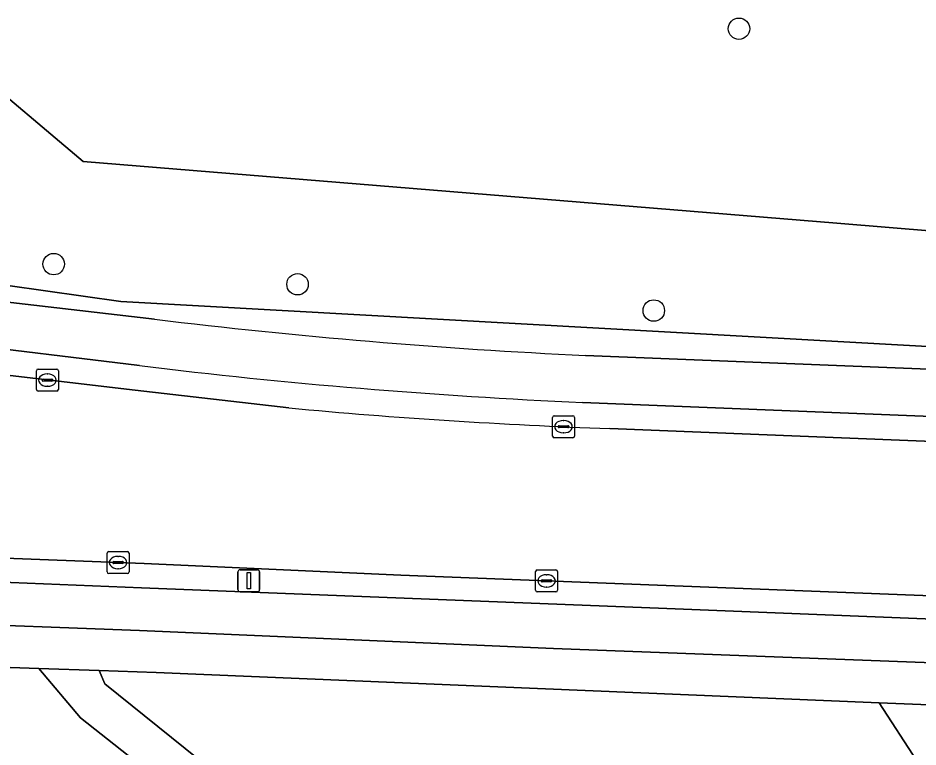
# Model space of a CAD drawing. Extents: x 159817 to 160765, y 380688 to 381638.
# Drawn here: x 160007.42 to 160048.41, y 380831.46 to 380864.67 of the extents above; entities that cross this region are included whole.
import ezdxf

# ---------------------------------------------------------------- set-up
doc = ezdxf.new("R2010")
doc.units = 0
for name, color, linetype in [('IMGEO_Berm_groen', 7, 'Continuous'), ('IMGEO_Berm_open', 7, 'Continuous'), ('IMGEO_Boom', 7, 'Continuous'), ('IMGEO_Fietspad_gesloten', 7, 'Continuous'), ('IMGEO_Groenvoorziening', 7, 'Continuous'), ('IMGEO_Kolk', 7, 'Continuous'), ('IMGEO_Lichtmast', 7, 'Continuous'), ('IMGEO_Rijbaan_lokaal_gesloten', 7, 'Continuous'), ('IMGEO_Voetpad_halfverhard', 7, 'Continuous'), ('IMGEO_Voetpad_open', 7, 'Continuous')]:
    doc.layers.add(name, color=color, linetype=linetype)

msp = doc.modelspace()

# ---------------------------------------------------------------- linework, layer by layer
at = {"layer": 'IMGEO_Berm_groen'}
for points in [[(160134.865, 380851.138), (160080.604, 380853.22), (160053.703, 380854.587), (160044.707, 380855.323), (160010.391, 380858.132), (160005.16, 380862.539), (160004.973, 380862.685), (160004.804, 380862.798), (160004.624, 380862.902), (160004.374, 380863.02), (160004.112, 380863.115), (160003.849, 380863.185), (160003.59, 380863.231), (160003.334, 380863.253), (160000, 380863.404), (159996.856, 380863.546), (159993.316, 380860.49), (159994.3, 380857.307), (160000, 380854.623), (160002.757, 380853.325), (160003.518, 380852.966), (160012.104, 380851.759), (160070.071, 380848.524), (160134.742, 380846.157)], [(159994.59, 380856.891), (159994.3, 380857.307), (159993.316, 380860.49), (159996.856, 380863.546), (160000, 380863.404), (160003.334, 380863.253), (160003.59, 380863.231), (160003.849, 380863.185), (160004.112, 380863.115), (160004.374, 380863.02), (160004.624, 380862.902), (160004.804, 380862.798), (160004.973, 380862.685), (160005.16, 380862.539), (160010.391, 380858.132), (160044.707, 380855.323), (160053.703, 380854.587), (160080.604, 380853.22), (160134.865, 380851.138), (160141.219, 380857.313)], [(159994.3, 380857.307), (159994.59, 380856.891), (159999.731, 380853.641), (160000, 380853.547), (160004.332, 380852.032), (160013.632, 380850.952)], [(160156.349, 380845.961), (160156.14, 380847.719), (160134.742, 380846.157), (160070.071, 380848.524), (160012.104, 380851.759), (160003.518, 380852.966), (160002.757, 380853.325), (160000, 380854.623), (159994.3, 380857.307)], [(160033.268, 380849.302), (160130.079, 380845.436)]]:
    msp.add_lwpolyline(points, dxfattribs=at)
msp.add_arc((160045.577, 381113.45), 264.435, 263.06147, 267.33204, dxfattribs=at)
at = {"layer": 'IMGEO_Berm_open'}
for points in [[(160012.951, 380848.838), (160004.181, 380849.906), (160004.044, 380848.755), (160005.76, 380848.537), (160012.755, 380847.713), (160019.753, 380846.906)], [(160130.003, 380843.262), (160033.135, 380847.16)], [(160034.378, 380845.965), (160069.804, 380844.539), (160114.428, 380842.797), (160134.96, 380842.037)], [(160148.549, 380834.366), (160131.344, 380835.06), (160101.272, 380836.242), (160059.921, 380837.918), (160024.863, 380839.289), (160013.174, 380839.819), (159983.877, 380840.951)], [(159998.89, 380839.296), (160013.044, 380838.712), (160036.967, 380837.769), (160075.667, 380836.227), (160108.085, 380834.901), (160148.206, 380833.304), (160159.182, 380832.864), (160167.329, 380832.624)]]:
    msp.add_lwpolyline(points, dxfattribs=at)
for centre, radius, start, end in [((160044.529, 381106.44), 259.53, 263.0114, 267.48387), ((160043.846, 381107.242), 261.448, 264.71252, 267.9246)]:
    msp.add_arc(centre, radius, start, end, dxfattribs=at)
at = {"layer": 'IMGEO_Boom'}
for centre in [(160040.256, 380864.181), (160009.048, 380853.459), (160020.152, 380852.541), (160036.377, 380851.344)]:
    msp.add_circle(centre, 0.489, dxfattribs=at)
at = {"layer": 'IMGEO_Fietspad_gesloten'}
for points in [[(160013.632, 380850.952), (160004.332, 380852.032), (160000, 380853.547), (159999.731, 380853.641), (159994.59, 380856.891)], [(160003.255, 380850.019), (160004.181, 380849.906), (160012.951, 380848.838)], [(160130.079, 380845.436), (160033.268, 380849.302)], [(160033.135, 380847.16), (160130.003, 380843.262)], [(160167.329, 380832.624), (160159.182, 380832.864), (160148.206, 380833.304), (160108.085, 380834.901), (160075.667, 380836.227), (160036.967, 380837.769), (160013.044, 380838.712), (159998.89, 380839.296)], [(159986.803, 380836.025), (159999.529, 380837.135), (160003.267, 380837.131), (160012.949, 380836.768), (160031.816, 380835.953), (160069.996, 380834.506), (160100.74, 380833.252), (160127.614, 380832.16), (160158.243, 380830.882), (160165.881, 380830.585)]]:
    msp.add_lwpolyline(points, dxfattribs=at)
for centre, radius, start, end in [((160045.577, 381113.45), 264.435, 263.06147, 267.33204), ((160044.529, 381106.44), 259.53, 263.0114, 267.48387)]:
    msp.add_arc(centre, radius, start, end, dxfattribs=at)
at = {"layer": 'IMGEO_Groenvoorziening'}
for points in [[(160008.363, 380835.038), (160003.154, 380835.218)], [(160028.726, 380816.147), (160026.38, 380818.935), (160014.893, 380829.133), (160010.268, 380832.79), (160008.363, 380835.038)], [(160048.357, 380830.833), (160046.641, 380833.467), (160013.721, 380834.853), (160011.118, 380834.943), (160011.375, 380834.337), (160016.822, 380829.953), (160028.031, 380819.739)], [(160090.495, 380791.938), (160094.627, 380802.619), (160081.462, 380819.384), (160079.705, 380822.887), (160081.512, 380832.071), (160046.641, 380833.467), (160048.357, 380830.833), (160051.124, 380825.045), (160049.143, 380820.988), (160044.615, 380816.081), (160034.05, 380808.532), (160033.344, 380808.335)]]:
    msp.add_lwpolyline(points, dxfattribs=at)
at = {"layer": 'IMGEO_Kolk'}
for p, q in [((160008.26, 380847.75), (160008.26, 380848.602)), ((160008.335, 380848.676), (160009.187, 380848.676)), ((160008.748, 380848.456), (160008.773, 380848.456)), ((160009.261, 380848.602), (160009.261, 380847.75)), ((160008.519, 380848.17), (160008.519, 380848.182)), ((160008.957, 380848.133), (160008.559, 380848.133)), ((160008.562, 380848.219), (160008.96, 380848.219)), ((160009.003, 380848.182), (160009.003, 380848.17)), ((160009.187, 380847.676), (160008.335, 380847.676)), ((160008.771, 380847.896), (160008.746, 380847.896)), ((160031.765, 380845.627), (160031.765, 380846.479)), ((160031.84, 380846.553), (160032.692, 380846.553)), ((160032.253, 380846.333), (160032.278, 380846.333)), ((160032.766, 380846.479), (160032.766, 380845.627)), ((160032.024, 380846.047), (160032.024, 380846.059)), ((160032.462, 380846.01), (160032.064, 380846.01)), ((160032.067, 380846.096), (160032.465, 380846.096)), ((160032.508, 380846.059), (160032.508, 380846.047)), ((160032.692, 380845.553), (160031.84, 380845.553)), ((160032.276, 380845.773), (160032.251, 380845.773)), ((160011.481, 380839.439), (160011.481, 380840.291)), ((160011.556, 380840.365), (160012.408, 380840.365)), ((160012.482, 380840.291), (160012.482, 380839.439)), ((160011.74, 380839.859), (160011.74, 380839.871)), ((160012.178, 380839.822), (160011.78, 380839.822)), ((160011.783, 380839.908), (160012.181, 380839.908)), ((160011.969, 380840.145), (160011.994, 380840.145)), ((160012.224, 380839.871), (160012.224, 380839.859)), ((160012.408, 380839.365), (160011.556, 380839.365)), ((160011.992, 380839.585), (160011.967, 380839.585)), ((160030.993, 380838.603), (160030.993, 380839.455)), ((160031.068, 380839.529), (160031.92, 380839.529)), ((160031.994, 380839.455), (160031.994, 380838.603)), ((160031.252, 380839.023), (160031.252, 380839.035)), ((160031.69, 380838.986), (160031.292, 380838.986)), ((160031.295, 380839.072), (160031.693, 380839.072)), ((160031.481, 380839.309), (160031.506, 380839.309)), ((160031.736, 380839.035), (160031.736, 380839.023)), ((160031.504, 380838.749), (160031.479, 380838.749)), ((160031.92, 380838.529), (160031.068, 380838.529))]:
    msp.add_line(p, q, dxfattribs=at)
for points in [[(160008.26, 380847.75), (160008.26, 380848.602)], [(160008.335, 380848.676), (160009.187, 380848.676)], [(160009.261, 380848.602), (160009.261, 380847.75)], [(160009.187, 380847.676), (160008.335, 380847.676)], [(160031.765, 380845.627), (160031.765, 380846.479)], [(160031.84, 380846.553), (160032.692, 380846.553)], [(160032.766, 380846.479), (160032.766, 380845.627)], [(160032.692, 380845.553), (160031.84, 380845.553)], [(160011.481, 380839.439), (160011.481, 380840.291)], [(160011.556, 380840.365), (160012.408, 380840.365)], [(160012.482, 380840.291), (160012.482, 380839.439)], [(160012.408, 380839.365), (160011.556, 380839.365)], [(160030.993, 380838.603), (160030.993, 380839.455)], [(160031.068, 380839.529), (160031.92, 380839.529)], [(160031.994, 380839.455), (160031.994, 380838.603)], [(160031.92, 380838.529), (160031.068, 380838.529)]]:
    msp.add_lwpolyline(points, dxfattribs=at)
for centre, radius, start, end in [((160008.337, 380848.6), 0.0765, 91.552, 178.448), ((160008.337, 380848.6), 0.0765, 91.552, 178.448), ((160009.185, 380848.6), 0.0765, 1.552, 88.448), ((160009.185, 380848.6), 0.0765, 1.552, 88.448), ((160008.559, 380848.179), 0.0403, 85.8775, 175.7526), ((160008.556, 380848.169), 0.0366, 178.938, 274.7102), ((160008.96, 380848.176), 0.043, 264.8664, 352.4533), ((160008.964, 380848.181), 0.0386, 1.7309, 96.639), ((160008.337, 380847.752), 0.0765, 181.552, 268.448), ((160008.337, 380847.752), 0.0765, 181.552, 268.448), ((160009.185, 380847.752), 0.0765, 271.552, 358.448), ((160009.185, 380847.752), 0.0765, 271.552, 358.448), ((160031.842, 380846.477), 0.0765, 91.552, 178.448), ((160031.842, 380846.477), 0.0765, 91.552, 178.448), ((160032.69, 380846.477), 0.0765, 1.552, 88.448), ((160032.69, 380846.477), 0.0765, 1.552, 88.448), ((160032.064, 380846.056), 0.0403, 85.8775, 175.7526), ((160032.061, 380846.046), 0.0366, 178.938, 274.7102), ((160032.465, 380846.053), 0.043, 264.8664, 352.4533), ((160032.469, 380846.058), 0.0386, 1.7309, 96.639), ((160031.842, 380845.629), 0.0765, 181.552, 268.448), ((160031.842, 380845.629), 0.0765, 181.552, 268.448), ((160032.69, 380845.629), 0.0765, 271.552, 358.448), ((160032.69, 380845.629), 0.0765, 271.552, 358.448), ((160011.558, 380840.289), 0.0765, 91.552, 178.448), ((160011.558, 380840.289), 0.0765, 91.552, 178.448), ((160012.406, 380840.289), 0.0765, 1.552, 88.448), ((160012.406, 380840.289), 0.0765, 1.552, 88.448), ((160011.78, 380839.868), 0.0403, 85.8775, 175.7526), ((160011.777, 380839.858), 0.0366, 178.938, 274.7102), ((160012.181, 380839.865), 0.043, 264.8664, 352.4533), ((160012.185, 380839.87), 0.0386, 1.7309, 96.639), ((160011.558, 380839.441), 0.0765, 181.552, 268.448), ((160011.558, 380839.441), 0.0765, 181.552, 268.448), ((160012.406, 380839.441), 0.0765, 271.552, 358.448), ((160012.406, 380839.441), 0.0765, 271.552, 358.448), ((160031.07, 380839.453), 0.0765, 91.552, 178.448), ((160031.07, 380839.453), 0.0765, 91.552, 178.448), ((160031.918, 380839.453), 0.0765, 1.552, 88.448), ((160031.918, 380839.453), 0.0765, 1.552, 88.448), ((160031.292, 380839.032), 0.0403, 85.8775, 175.7526), ((160031.289, 380839.022), 0.0366, 178.938, 274.7102), ((160031.693, 380839.029), 0.043, 264.8664, 352.4533), ((160031.697, 380839.034), 0.0386, 1.7309, 96.639), ((160031.07, 380838.605), 0.0765, 181.552, 268.448), ((160031.07, 380838.605), 0.0765, 181.552, 268.448), ((160031.918, 380838.605), 0.0765, 271.552, 358.448), ((160031.918, 380838.605), 0.0765, 271.552, 358.448)]:
    msp.add_arc(centre, radius, start, end, dxfattribs=at)
for centre, major_axis, ratio, start_param, end_param in [((160008.747, 380848.176), (-0.387, 0.002), 0.722429, 4.712389, 7.853982), ((160008.772, 380848.176), (-0.39, 0.002), 0.717154, 1.570796, 4.712389), ((160032.252, 380846.053), (-0.387, 0.002), 0.722429, 4.712389, 7.853982), ((160032.277, 380846.053), (-0.39, 0.002), 0.717154, 1.570796, 4.712389), ((160011.968, 380839.865), (-0.387, 0.002), 0.722429, 4.712389, 7.853982), ((160011.993, 380839.865), (-0.39, 0.002), 0.717154, 1.570796, 4.712389), ((160031.48, 380839.029), (-0.387, 0.002), 0.722429, 4.712389, 7.853982), ((160031.505, 380839.029), (-0.39, 0.002), 0.717154, 1.570796, 4.712389)]:
    msp.add_ellipse(centre, major_axis=major_axis, ratio=ratio, start_param=start_param, end_param=end_param, dxfattribs=at)
at = {"layer": 'IMGEO_Lichtmast'}
for p, q in [((160017.434, 380838.636), (160017.434, 380839.436)), ((160017.434, 380839.436), (160017.434, 380838.636)), ((160017.534, 380839.536), (160018.324, 380839.536)), ((160018.324, 380839.536), (160017.534, 380839.536)), ((160018.424, 380839.436), (160018.424, 380838.636)), ((160018.424, 380838.636), (160018.424, 380839.436)), ((160018.324, 380838.536), (160017.534, 380838.536)), ((160017.534, 380838.536), (160018.324, 380838.536))]:
    msp.add_line(p, q, dxfattribs=at)
msp.add_lwpolyline([(160017.854, 380839.411), (160018.004, 380839.411), (160018.004, 380838.661), (160017.854, 380838.661), (160017.854, 380839.411)], dxfattribs=at)
for centre, start, end in [((160017.534, 380839.436), 90, 180), ((160017.534, 380839.436), 90, 180), ((160018.324, 380839.436), 0, 90), ((160018.324, 380839.436), 360, 90), ((160017.534, 380838.636), 180, 270), ((160017.534, 380838.636), 180, 270), ((160018.324, 380838.636), 270, 0), ((160018.324, 380838.636), 270, 0)]:
    msp.add_arc(centre, 0.1, start, end, dxfattribs=at)
at = {"layer": 'IMGEO_Rijbaan_lokaal_gesloten'}
for points in [[(160019.753, 380846.906), (160012.755, 380847.713), (160005.76, 380848.537), (160004.044, 380848.755), (160000.002, 380849.293), (159998.809, 380849.438), (159988.837, 380850.856), (159986.401, 380851.154), (159983.569, 380851.467), (159973.912, 380851.991), (159969.848, 380852.073), (159969.848, 380852.073), (159969.187, 380847.502)], [(160004.905, 380844.151), (159984.013, 380845.785), (159980.681, 380846.05), (159977.667, 380846.29), (159968.895, 380845.483), (159968.675, 380843.958), (159983.987, 380843.703), (159983.837, 380840.953), (159983.877, 380840.951), (160013.174, 380839.819), (160024.863, 380839.289), (160059.921, 380837.918), (160101.272, 380836.242), (160131.344, 380835.06), (160148.549, 380834.366)], [(160134.96, 380842.037), (160114.428, 380842.797), (160069.804, 380844.539), (160034.378, 380845.965)]]:
    msp.add_lwpolyline(points, dxfattribs=at)
msp.add_arc((160043.846, 381107.242), 261.448, 264.71252, 267.9246, dxfattribs=at)
at = {"layer": 'IMGEO_Voetpad_halfverhard'}
msp.add_lwpolyline([(160028.031, 380819.739), (160016.822, 380829.953), (160011.375, 380834.337), (160011.118, 380834.943), (160008.363, 380835.038), (160010.268, 380832.79), (160014.893, 380829.133), (160026.38, 380818.935), (160028.726, 380816.147)], dxfattribs=at)
at = {"layer": 'IMGEO_Voetpad_open'}
for points in [[(160165.881, 380830.585), (160158.243, 380830.882), (160127.614, 380832.16), (160100.74, 380833.252), (160069.996, 380834.506), (160031.816, 380835.953), (160012.949, 380836.768), (160003.267, 380837.131), (159999.529, 380837.135), (159986.803, 380836.025)], [(160003.154, 380835.218), (160008.363, 380835.038), (160011.118, 380834.943), (160013.721, 380834.853), (160046.641, 380833.467), (160081.512, 380832.071), (160108.907, 380830.975), (160118.466, 380830.592), (160148.397, 380829.394), (160151.693, 380829.262), (160153.414, 380829.193), (160161.991, 380828.85), (160164.056, 380828.767)]]:
    msp.add_lwpolyline(points, dxfattribs=at)

doc.saveas('drawing.dxf')
